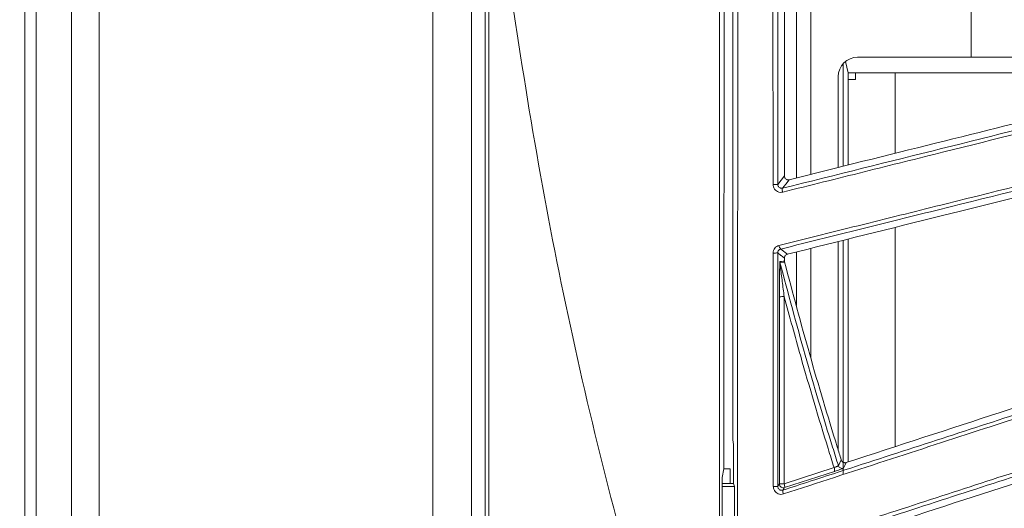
# Model space of a CAD drawing. Header units: millimetres. Extents: x 0 to 1118, y 0 to 864.
# Tile 308 of 512: x 462 to 475, y 404 to 410. Entities that reach past the tile are written whole.
import ezdxf

# ---------------------------------------------------------------- set-up
doc = ezdxf.new("R2010")
doc.units = ezdxf.units.MM
doc.styles.add('SLDTEXTSTYLE0', font='TXT', dxfattribs={"width": 0.605})
doc.dimstyles.new('SLDDIMSTYLE1', dxfattribs={"dimtxt": 3.175, "dimasz": 3.302, "dimexe": 0, "dimexo": 0.0625, "dimgap": 0.79375, "dimtad": 0, "dimtih": 1, "dimtoh": 1, "dimdec": 1, "dimlfac": 4, "dimrnd": 1e-09, "dimzin": 4, "dimdsep": 46, "dimtxsty": 'SLDTEXTSTYLE0', "dimsah": 1, "dimcen": 0.09, "dimadec": 0, "dimazin": 1, "dimtfac": 1, "dimtofl": 0, "dimtmove": 0, "dimatfit": 3, "dimfxl": 1, "dimfrac": 2, "dimtolj": 1, "dimtzin": 12, "dimarcsym": 0})
doc.dimstyles.new('SLDDIMSTYLE3', dxfattribs={"dimtxt": 3.175, "dimasz": 3.302, "dimexe": 0, "dimexo": 0.0625, "dimgap": 0.79375, "dimtad": 0, "dimtih": 1, "dimtoh": 1, "dimdec": 1, "dimlfac": 4, "dimrnd": 1e-09, "dimzin": 12, "dimdsep": 46, "dimtxsty": 'SLDTEXTSTYLE0', "dimsah": 1, "dimcen": 0.09, "dimadec": 0, "dimazin": 3, "dimtfac": 1, "dimtofl": 0, "dimtmove": 0, "dimatfit": 3, "dimfxl": 1, "dimfrac": 2, "dimtolj": 1, "dimtzin": 12, "dimarcsym": 0})

# ---------------------------------------------------------------- blocks, each defined once
blk = doc.blocks.new('_D_1')
at = {"color": 7, "linetype": 'Continuous', "lineweight": 0}
for p, q in [((465.998, 458.908), (432.779, 458.908)), ((434.379, 458.908), (434.379, 423.22)), ((434.379, 382.658), (434.379, 418.347)), ((465.736, 382.658), (432.779, 382.658))]:
    blk.add_line(p, q, dxfattribs=at)
for points in [[(434.379, 458.908), (433.871, 455.606), (434.887, 455.606)], [(434.379, 382.658), (434.887, 385.96), (433.871, 385.96)]]:
    blk.add_solid(points, dxfattribs=at)
at = {"color": 7, "linetype": 'Continuous', "lineweight": 0, "insert": (428.922, 422.44), "char_height": 3.175, "attachment_point": 1, "style": 'SLDTEXTSTYLE0'}
blk.add_mtext('305.0', dxfattribs=at)
blk = doc.blocks.new('_D_9')
at = {"color": 7, "linetype": 'Continuous', "lineweight": 0}
for p, q in [((522.125, 420.339), (447.138, 420.339)), ((448.738, 420.339), (448.738, 403.935)), ((448.738, 382.658), (448.738, 399.062)), ((465.736, 382.658), (447.138, 382.658))]:
    blk.add_line(p, q, dxfattribs=at)
for points in [[(448.738, 420.339), (448.23, 417.037), (449.246, 417.037)], [(448.738, 382.658), (449.246, 385.96), (448.23, 385.96)]]:
    blk.add_solid(points, dxfattribs=at)
at = {"color": 7, "linetype": 'Continuous', "lineweight": 0, "insert": (443.281, 403.155), "char_height": 3.175, "attachment_point": 1, "style": 'SLDTEXTSTYLE0'}
blk.add_mtext('150.7', dxfattribs=at)

msp = doc.modelspace()

# ---------------------------------------------------------------- linework, layer by layer
at = {"color": 7, "linetype": 'Continuous', "lineweight": 15}
for p, q in [((468.3982, 390.9351), (468.3982, 449.8815)), ((462.4732, 392.0333), (462.4732, 448.7833)), ((468.2232, 448.7833), (468.2232, 392.0333)), ((471.5857, 404.7197), (471.5857, 436.0969)), ((468.4462, 412.4622), (468.4462, 390.955)), ((472.4021, 408.089), (472.4021, 410.8896)), ((473.1896, 409.6419), (474.6521, 409.6419)), ((475.8638, 409.6419), (474.6521, 409.6419)), ((473.0029, 409.5581), (473.0029, 408.2388)), ((473.0331, 409.5868), (473.0685, 409.4396)), ((472.9396, 409.3919), (472.9396, 408.223)), ((473.0685, 408.2552), (473.0685, 409.4396)), ((473.0685, 409.4396), (475.9095, 409.4396)), ((473.0685, 409.3558), (473.1628, 409.3558)), ((473.1628, 409.3558), (473.1628, 409.4396)), ((472.9396, 407.2701), (472.9396, 404.5906)), ((473.0029, 407.2859), (473.0029, 404.2725)), ((473.0685, 404.4357), (473.0685, 407.3023)), ((472.4021, 406.4462), (472.4021, 407.1361)), ((472.2474, 407.0582), (472.2474, 407.0205)), ((472.2474, 407.0205), (472.249, 407.0078)), ((471.5945, 404.6583), (471.5857, 404.7197)), ((471.5945, 404.1583), (471.5945, 404.6583)), ((471.4461, 404.2333), (471.4689, 404.347)), ((471.4689, 404.347), (471.5495, 404.347)), ((471.5495, 404.1583), (471.5495, 404.347)), ((471.4448, 399.2233), (471.4461, 404.2333)), ((471.4461, 404.1583), (471.5945, 404.1583)), ((471.6075, 404.119), (471.5945, 404.1583)), ((471.4461, 404.119), (471.6075, 404.119)), ((471.6075, 399.1976), (471.6075, 404.119))]:
    msp.add_line(p, q, dxfattribs=at)
at = {"color": 9, "linetype": 'Continuous', "lineweight": 0}
for p, q in [((462.6197, 448.7833), (462.6197, 392.0333)), ((463.0768, 392.0333), (463.0768, 448.7833)), ((463.4303, 448.7833), (463.4303, 392.0333)), ((467.7232, 392.0333), (467.7232, 448.7833)), ((472.5863, 408.1349), (472.5863, 410.9221)), ((474.6521, 409.6419), (474.6521, 410.2419)), ((473.6717, 409.4396), (473.6717, 408.4056)), ((473.6717, 407.4527), (473.6717, 404.6317)), ((472.5863, 405.775), (472.5863, 407.182)), ((472.2429, 404.1538), (472.887, 404.3632)), ((472.8927, 404.3132), (472.2508, 404.1044))]:
    msp.add_line(p, q, dxfattribs=at)
at = {"color": 9, "linetype": 'Continuous', "lineweight": 0, "flags": 128}
for points in [[(472.1628, 408.006), (472.2051, 408.0605), (472.2473, 408.1149)], [(472.3094, 408.0659), (472.2665, 408.0106), (472.2245, 407.9565)], [(472.2474, 407.0582), (472.2051, 407.0915), (472.204, 407.0924), (472.1628, 407.1249)], [(472.2003, 407.1739), (472.2038, 407.1712), (472.2178, 407.1602), (472.2735, 407.1162), (472.2853, 407.107)], [(472.1894, 407.0131), (472.2089, 407.0156), (472.2306, 407.0183), (472.2474, 407.0205)], [(472.249, 407.0078), (472.2455, 407.0074), (472.2315, 407.0056), (472.191, 407.0004)], [(472.9428, 404.3869), (472.9615, 404.4237), (472.9803, 404.4606)], [(473.0435, 404.4276), (473.0243, 404.3899), (473.0062, 404.3545)], [(472.1627, 404.1208), (472.1739, 404.1363), (472.1851, 404.1519)], [(472.2508, 404.1044), (472.2396, 404.0888), (472.2278, 404.0725)]]:
    msp.add_lwpolyline(points, dxfattribs=at)
at = {"color": 7, "linetype": 'Continuous', "lineweight": 15}
msp.add_arc((473.1896, 409.3919), 0.25, 90, 180, dxfattribs=at)
at = {"color": 9, "linetype": 'Continuous', "lineweight": 0}
for centre, radius, start, end in [((472.119, 408.3983), 0.3947, 267.52518, 276.37196), ((472.2879, 407.9327), 0.0677, 159.46515, 203.37608), ((472.25, 407.2264), 0.0722, 184.81624, 226.53401), ((472.1193, 407.5102), 0.3878, 267.52865, 276.44002), ((472.2393, 407.013), 0.0499, 179.89315, 194.61068), ((472.2285, 406.176), 0.3863, 87.55677, 96.43081), ((472.822, 404.3304), 0.0727, 346.326, 26.80629), ((472.9905, 404.402), 0.05, 197.61963, 288.37932), ((472.2274, 403.7558), 0.3983, 87.77188, 96.09195), ((472.2352, 404.1519), 0.05, 180.04107, 288.21912), ((472.1617, 404.1154), 0.0898, 352.9292, 25.30252), ((472.1205, 404.5208), 0.4022, 267.7999, 276.02851), ((472.3141, 404.0605), 0.0872, 172.06203, 205.48986)]:
    msp.add_arc(centre, radius, start, end, dxfattribs=at)
at = {"color": 7, "linetype": 'Continuous', "lineweight": 15}
for points, knots in [([(471.6425, 398.5403), (471.6426, 399.7424), (471.643, 402.1465), (471.6459, 406.953), (471.6502, 412.9972), (471.6522, 420.2866), (471.6506, 426.8015), (471.6468, 432.4999), (471.6434, 437.3865), (471.6428, 440.6465), (471.6425, 442.2763)], [0, 0, 0, 0, 0.0824226, 0.1648512, 0.329759, 0.4972189, 0.664678, 0.77646, 0.8882417, 1, 1, 1, 1]), ([(471.4107, 441.5932), (471.4107, 441.435), (471.4107, 441.1186), (471.4107, 440.644), (471.4107, 440.1695), (471.4107, 439.6949), (471.4107, 439.3308), (471.4107, 439.0342), (471.4107, 438.7417), (471.4107, 438.2814), (471.4107, 437.6345), (471.4107, 437.0646), (471.4107, 436.6515), (471.4107, 436.4503), (471.4107, 436.2544), (471.4107, 436.0387), (471.4107, 435.6239), (471.4107, 435.0338), (471.4107, 434.3013), (471.4107, 433.6292), (471.4107, 432.9824), (471.4107, 432.3346), (471.4107, 431.7261), (471.4107, 431.1302), (471.4107, 430.4042), (471.4107, 429.6404), (471.4107, 428.8503), (471.4107, 428.1436), (471.4107, 427.3376), (471.4107, 426.5151), (471.4107, 425.667), (471.4107, 424.8265), (471.4107, 423.9964), (471.4107, 423.3305), (471.4107, 422.781), (471.4107, 422.2501), (471.4107, 421.6997), (471.4107, 421.2097), (471.4107, 420.8579), (471.4107, 420.6031), (471.4107, 420.4129), (471.4107, 420.2228), (471.4107, 419.8377), (471.4107, 419.2451), (471.4107, 418.5285), (471.4107, 417.8622), (471.4107, 417.2483), (471.4107, 416.7267), (471.4107, 416.2859), (471.4107, 415.9362), (471.4107, 415.5866), (471.4107, 415.2802), (471.4107, 414.9979), (471.4107, 414.6886), (471.4107, 414.1809), (471.4107, 413.5731), (471.4107, 412.9671), (471.4107, 412.448), (471.4107, 411.8871), (471.4107, 411.2196), (471.4107, 410.576), (471.4107, 409.8801), (471.4107, 409.093), (471.4107, 408.1875), (471.4107, 407.2843), (471.4107, 406.3978), (471.4107, 405.4881), (471.4107, 404.6262), (471.4107, 403.7882), (471.4107, 402.942), (471.4107, 402.0215), (471.4107, 401.0889), (471.4107, 400.1562), (471.4107, 399.5344), (471.4107, 399.2234)], [0, 0, 0, 0, 0.0111982, 0.0223958, 0.0335931, 0.0447901, 0.055987, 0.0593691, 0.065792, 0.0766936, 0.0919592, 0.1115892, 0.1170498, 0.1212102, 0.1258354, 0.1309253, 0.1364801, 0.1552093, 0.1727159, 0.1883547, 0.2028126, 0.2185246, 0.2342366, 0.2459071, 0.2607305, 0.2856566, 0.2999974, 0.3166798, 0.3357037, 0.3570689, 0.3749212, 0.3957488, 0.4165763, 0.4336819, 0.4428897, 0.455475, 0.471263, 0.4818541, 0.4901559, 0.4961682, 0.499891, 0.5036148, 0.5096279, 0.5271485, 0.5455595, 0.560353, 0.5743166, 0.5890197, 0.5972715, 0.6055235, 0.6137756, 0.6220277, 0.6272171, 0.6337597, 0.6439247, 0.6631642, 0.6767955, 0.6868353, 0.699921, 0.7165194, 0.7341014, 0.7455016, 0.7658044, 0.7898499, 0.8096351, 0.8297721, 0.8526353, 0.8740561, 0.8908119, 0.9119719, 0.933977, 0.9559828, 0.9779901, 1, 1, 1, 1]), ([(471.4689, 404.347), (471.469, 404.4981), (471.4716, 409.9274), (471.4791, 420.6349), (471.4723, 431.1914), (471.4689, 436.4696)], [0, 0, 0, 0, 0.01411089, 0.50705547, 1, 1, 1, 1]), ([(472.2245, 407.9565), (472.9129, 408.1281), (474.3026, 408.4746), (476.3194, 408.9776), (478.2844, 409.4676), (480.1898, 409.9428), (481.9996, 410.3942), (483.7085, 410.8204), (485.3189, 411.222), (487.363, 411.7318), (488.7915, 412.088), (489.7453, 412.3259)], [0, 0, 0, 0, 0.0916666, 0.185036, 0.2860216, 0.3870751, 0.4908426, 0.5946389, 0.6957425, 0.7968568, 1, 1, 1, 1]), ([(489.7202, 412.2702), (488.7709, 412.0336), (487.3453, 411.6781), (485.3029, 411.1687), (483.7026, 410.7695), (482.0216, 410.3501), (480.2328, 409.9038), (478.319, 409.4263), (476.3391, 408.9323), (474.6333, 408.5066), (473.2791, 408.1687), (472.5768, 407.9935), (472.2257, 407.9058)], [0, 0, 0, 0, 0.2024487, 0.3040552, 0.4056507, 0.5069712, 0.6082658, 0.7117605, 0.8151813, 0.9068115, 0.9534093, 1, 1, 1, 1]), ([(472.1781, 407.2203), (472.5422, 407.3111), (473.2704, 407.4928), (474.7007, 407.8495), (476.449, 408.2855), (478.4391, 408.7818), (480.3393, 409.2556), (482.1436, 409.7054), (483.8482, 410.1304), (485.4556, 410.5311), (487.4973, 411.04), (488.9255, 411.3958), (489.879, 411.6334)], [0, 0, 0, 0, 0.0477, 0.0954081, 0.1927469, 0.2927431, 0.3928061, 0.4955298, 0.5982817, 0.6984817, 0.7986923, 1, 1, 1, 1]), ([(489.9281, 411.5928), (488.9779, 411.356), (487.5509, 411.0003), (485.5086, 410.4912), (483.9085, 410.0923), (482.2274, 409.6733), (480.4384, 409.2274), (478.5246, 408.7504), (476.5123, 408.2488), (474.7507, 407.8097), (473.3173, 407.4524), (472.5726, 407.2668), (472.2003, 407.1739)], [0, 0, 0, 0, 0.2003383, 0.3008746, 0.4014004, 0.5017519, 0.6020778, 0.7045608, 0.8069713, 0.9025729, 0.9512908, 1, 1, 1, 1]), ([(472.2472, 410.8199), (472.2472, 410.3654), (472.2473, 409.4636), (472.2473, 408.562), (472.2473, 408.1149)], [0, 0, 0, 0, 0.50409497, 1, 1, 1, 1]), ([(472.2278, 404.0725), (472.345, 404.1106), (472.8634, 404.279), (473.7714, 404.5741), (474.9408, 404.9541), (476.0856, 405.3261), (477.517, 405.7913), (479.1806, 406.3319), (481.0377, 406.9354), (482.8022, 407.5088), (484.4704, 408.051), (486.0455, 408.5629), (488.0482, 409.2137), (489.4538, 409.6705), (490.3922, 409.9755)], [0, 0, 0, 0, 0.0148984, 0.0658832, 0.1168795, 0.1691852, 0.2215015, 0.3180193, 0.414599, 0.5136308, 0.6126886, 0.7093105, 0.8059426, 1, 1, 1, 1]), ([(490.371, 409.9186), (489.4367, 409.6151), (488.0336, 409.1592), (486.0325, 408.5088), (484.4669, 408), (482.8246, 407.4661), (481.0794, 406.8987), (479.2151, 406.2926), (477.51, 405.7381), (476.0321, 405.2576), (474.8162, 404.8622), (473.5516, 404.4509), (472.6741, 404.1656), (472.2354, 404.023)], [0, 0, 0, 0, 0.1935044, 0.2905819, 0.3876494, 0.4844866, 0.5813002, 0.6801003, 0.7788331, 0.8333907, 0.887936, 0.9439764, 1, 1, 1, 1]), ([(472.1746, 403.316), (472.3818, 403.3833), (472.991, 403.5814), (473.9863, 403.9049), (475.1544, 404.2846), (476.2974, 404.6561), (477.7255, 405.1203), (479.3842, 405.6593), (481.2351, 406.2608), (482.9939, 406.8323), (484.6576, 407.3728), (486.2296, 407.8835), (488.2297, 408.5332), (489.6355, 408.9897), (490.5739, 409.2945)], [0, 0, 0, 0, 0.0260078, 0.076461, 0.1269259, 0.1786855, 0.2304553, 0.3258331, 0.4212715, 0.5191023, 0.6169583, 0.7125209, 0.8080936, 1, 1, 1, 1]), ([(490.6257, 409.257), (489.6902, 408.9531), (488.2855, 408.4967), (486.2847, 407.8467), (484.7195, 407.3383), (483.0776, 406.8049), (481.3327, 406.2381), (479.4691, 405.6328), (477.7874, 405.0865), (476.359, 404.6224), (475.2232, 404.2535), (474.0433, 403.8702), (473.0259, 403.5396), (472.4049, 403.3379), (472.197, 403.2703)], [0, 0, 0, 0, 0.1910487, 0.2868821, 0.3827056, 0.4783958, 0.5740632, 0.6716674, 0.7692062, 0.8198143, 0.8704137, 0.9221822, 0.9739384, 1, 1, 1, 1]), ([(475.9639, 408.9771), (475.3799, 408.8315), (474.204, 408.5383), (472.9438, 408.2241), (472.3094, 408.0659)], [0, 0, 0, 0, 0.4965846, 1, 1, 1, 1]), ([(472.2473, 408.1149), (472.2479, 408.1094), (472.2489, 408.0983), (472.2572, 408.0834), (472.2695, 408.0719), (472.285, 408.0651), (472.2989, 408.0638), (472.3069, 408.0654), (472.3094, 408.0659)], [0, 0, 0, 0, 0.1802409, 0.3604167, 0.5421039, 0.7270783, 0.9152953, 1, 1, 1, 1]), ([(472.2853, 407.107), (472.9535, 407.2736), (474.3019, 407.6098), (475.5553, 407.9223), (476.1875, 408.0799)], [0, 0, 0, 0, 0.4955588, 1, 1, 1, 1]), ([(472.2311, 400.0104), (472.759, 400.2237), (473.6896, 400.5997), (474.988, 401.1243), (476.1449, 401.5917), (477.2757, 402.0487), (478.6758, 402.6144), (480.2928, 403.2678), (482.091, 403.9945), (483.8006, 404.6853), (485.4196, 405.3395), (486.9518, 405.9587), (488.904, 406.7476), (490.2819, 407.3043), (491.2015, 407.6759)], [0, 0, 0, 0, 0.0644808, 0.1136638, 0.1628584, 0.2133112, 0.263774, 0.3551071, 0.4464955, 0.5400466, 0.633621, 0.7250437, 0.8164754, 1, 1, 1, 1]), ([(491.1844, 407.6181), (490.2682, 407.248), (488.8925, 406.6924), (486.9417, 405.904), (485.4184, 405.2884), (483.823, 404.6435), (482.1308, 403.9595), (480.3262, 403.2299), (478.6943, 402.5701), (477.3011, 402.0068), (476.1838, 401.5551), (475.0222, 401.0854), (473.7093, 400.5545), (472.7721, 400.1755), (472.2461, 399.9629)], [0, 0, 0, 0, 0.18310725, 0.27492464, 0.3667331, 0.45835931, 0.54996447, 0.64331966, 0.73661531, 0.78581999, 0.83501552, 0.88534031, 0.9356523, 1, 1, 1, 1]), ([(472.2853, 407.107), (472.2799, 407.105), (472.2691, 407.1012), (472.2566, 407.0888), (472.2488, 407.074), (472.2478, 407.0632), (472.2474, 407.0582)], [0, 0, 0, 0, 0.2593674, 0.5188274, 0.776649, 1, 1, 1, 1]), ([(472.1723, 399.2282), (472.8079, 399.4851), (473.9877, 399.9621), (475.657, 400.6369), (477.1809, 401.2528), (478.8263, 401.9178), (480.563, 402.6197), (482.3624, 403.3468), (484.0571, 404.0315), (485.8357, 404.7501), (487.6849, 405.4971), (489.5985, 406.27), (490.8197, 406.7631), (491.4303, 407.0097)], [0, 0, 0, 0, 0.07651412, 0.14204612, 0.20781672, 0.27346898, 0.36440841, 0.45564171, 0.54707281, 0.6382827, 0.75880363, 0.87940735, 1, 1, 1, 1]), ([(472.1852, 406.5599), (472.1853, 406.6266), (472.1855, 406.7603), (472.1866, 406.9089), (472.188, 406.9863), (472.1886, 407.0035), (472.1889, 407.0107), (472.1892, 407.013), (472.1894, 407.0131), (472.1894, 407.0131)], [0, 0, 0, 0, 0.4165859, 0.8348738, 0.9200478, 0.9482897, 0.9767331, 0.9956269, 1, 1, 1, 1]), ([(491.4846, 406.9755), (490.5669, 406.6048), (489.1893, 406.0482), (487.2388, 405.2603), (485.716, 404.6452), (484.1213, 404.001), (482.4298, 403.3178), (480.6264, 402.5893), (478.9942, 401.93), (477.5984, 401.3661), (476.4759, 400.9127), (475.3085, 400.4411), (473.8844, 399.8658), (472.8316, 399.4405), (472.1937, 399.1827)], [0, 0, 0, 0, 0.1804331, 0.2708964, 0.3613508, 0.4517151, 0.5420589, 0.6341008, 0.726085, 0.7748471, 0.8236003, 0.8734706, 0.9233283, 1, 1, 1, 1]), ([(472.9803, 404.4606), (472.9625, 404.5175), (472.8213, 404.9685), (472.568, 405.815), (472.3552, 406.6109), (472.249, 407.0078)], [0, 0, 0, 0, 0.0675221, 0.5349775, 1, 1, 1, 1]), ([(476.8777, 405.6735), (476.2672, 405.4751), (475.0367, 405.0753), (473.7113, 404.6446), (473.0435, 404.4276)], [0, 0, 0, 0, 0.4961408, 1, 1, 1, 1]), ([(472.6127, 395.8992), (473.0686, 396.1215), (473.9865, 396.5692), (475.2817, 397.2009), (476.4885, 397.7895), (477.6094, 398.3363), (478.7041, 398.8703), (480.0544, 399.5289), (481.6114, 400.2884), (483.3414, 401.1323), (484.9877, 401.9354), (486.5498, 402.6973), (488.0324, 403.4205), (489.926, 404.3443), (491.2714, 405.0005), (492.1692, 405.4384)], [0, 0, 0, 0, 0.05429632, 0.10933308, 0.15644777, 0.20357356, 0.2518491, 0.30013417, 0.38701522, 0.47394535, 0.56276742, 0.65160992, 0.73856778, 0.82553387, 1, 1, 1, 1]), ([(492.1562, 405.3799), (491.2612, 404.9436), (489.9176, 404.2885), (488.0251, 403.3653), (486.5508, 402.646), (485.0098, 401.8942), (483.379, 401.0984), (481.6434, 400.2514), (480.0738, 399.4853), (478.7303, 398.8296), (477.6483, 398.3015), (476.5232, 397.7522), (475.3085, 397.16), (474.0104, 396.5233), (473.0924, 396.0831), (472.6346, 395.8542), (472.6346, 395.8542)], [0, 0, 0, 0, 0.17417932, 0.2614739, 0.34876037, 0.43591026, 0.52304137, 0.61170061, 0.70030724, 0.74744747, 0.79457943, 0.84273993, 0.89088839, 0.94509032, 0.99999955, 1, 1, 1, 1]), ([(472.8776, 395.2458), (472.8776, 395.2458), (473.295, 395.4544), (474.1374, 395.8583), (475.3979, 396.4764), (476.6498, 397.0865), (478.0034, 397.7472), (479.4214, 398.439), (480.8959, 399.1584), (482.3115, 399.849), (484.064, 400.7039), (486.0767, 401.6856), (488.3003, 402.77), (490.4147, 403.801), (491.7675, 404.4605), (492.4441, 404.7902)], [0, 0, 0, 0, 0.0000006, 0.0499309, 0.0998717, 0.1519586, 0.2040624, 0.2716787, 0.3393281, 0.4087404, 0.4781705, 0.607752, 0.7374086, 0.8686915, 1, 1, 1, 1]), ([(473.3292, 403.5483), (473.9864, 403.7618), (475.3124, 404.1926), (476.5428, 404.5924), (477.1634, 404.7941)], [0, 0, 0, 0, 0.4956492, 1, 1, 1, 1]), ([(492.5005, 404.7596), (491.8308, 404.433), (490.4915, 403.7797), (488.6202, 402.8672), (486.9019, 402.0293), (485.3556, 401.2752), (483.8484, 400.5403), (482.3917, 399.8299), (480.9869, 399.1449), (479.5004, 398.42), (478.0708, 397.7228), (476.734, 397.0709), (475.497, 396.4676), (474.2148, 395.8423), (473.338, 395.4147), (472.8996, 395.2009)], [0, 0, 0, 0, 0.12980889, 0.25959371, 0.3468664, 0.43416507, 0.52138431, 0.5892135, 0.65702677, 0.72632258, 0.79558267, 0.84571364, 0.89582999, 0.9479213, 1, 1, 1, 1]), ([(472.9803, 404.4606), (472.9825, 404.4554), (472.9869, 404.445), (472.9993, 404.4333), (473.0146, 404.4262), (473.0301, 404.4243), (473.0395, 404.4266), (473.0435, 404.4276)], [0, 0, 0, 0, 0.2085211, 0.4169406, 0.6280333, 0.8432111, 1, 1, 1, 1])]:
    msp.add_open_spline(points, degree=3, knots=knots, dxfattribs=at)
at = {"color": 9, "linetype": 'Continuous', "lineweight": 0}
for points, knots in [([(468.4461, 412.4622), (468.6555, 410.967), (469.0744, 407.9762), (470.0655, 403.5498), (470.9623, 400.6655), (471.4107, 399.2233)], [0, 0, 0, 0, 0.3332669, 0.6666155, 1, 1, 1, 1]), ([(472.102, 408.0039), (472.1018, 408.2321), (472.1015, 408.7101), (472.1009, 409.6719), (472.1005, 410.4057), (472.1003, 410.8896)], [0, 0, 0, 0, 0.2372533, 0.4969135, 1, 1, 1, 1]), ([(472.1629, 410.8915), (472.1629, 410.4076), (472.1629, 409.6739), (472.1629, 408.7121), (472.1628, 408.2342), (472.1628, 408.006)], [0, 0, 0, 0, 0.5030759, 0.7627392, 1, 1, 1, 1]), ([(472.102, 408.0039), (472.1021, 408.0002), (472.1026, 407.9852), (472.1103, 407.9593), (472.1302, 407.9309), (472.1585, 407.911), (472.192, 407.901), (472.2145, 407.9042), (472.2257, 407.9058)], [0, 0, 0, 0, 0.06189184, 0.24553265, 0.43221454, 0.62122258, 0.81067659, 1, 1, 1, 1]), ([(472.2245, 407.9565), (472.2189, 407.9557), (472.2077, 407.9542), (472.1911, 407.9593), (472.177, 407.9693), (472.167, 407.9835), (472.1632, 407.9966), (472.1629, 408.0041), (472.1628, 408.006)], [0, 0, 0, 0, 0.19381413, 0.38688988, 0.57685465, 0.76115108, 0.93996392, 1, 1, 1, 1]), ([(472.1781, 407.2203), (472.1679, 407.2167), (472.1472, 407.2094), (472.1228, 407.1863), (472.1058, 407.1565), (472.1037, 407.134), (472.1026, 407.1228)], [0, 0, 0, 0, 0.2447558, 0.4982171, 0.7489175, 1, 1, 1, 1]), ([(472.105, 404.1189), (472.1048, 404.3555), (472.1044, 404.8519), (472.1035, 405.8532), (472.103, 406.6179), (472.1026, 407.1228)], [0, 0, 0, 0, 0.2362909, 0.4956922, 1, 1, 1, 1]), ([(472.1628, 407.1249), (472.1628, 406.6199), (472.1628, 405.8552), (472.1627, 404.8539), (472.1627, 404.3575), (472.1627, 404.1208)], [0, 0, 0, 0, 0.50429315, 0.76369834, 1, 1, 1, 1]), ([(472.1628, 407.1249), (472.1633, 407.1305), (472.1644, 407.1419), (472.1729, 407.1568), (472.185, 407.1684), (472.1953, 407.1721), (472.2003, 407.1739)], [0, 0, 0, 0, 0.245492, 0.4949241, 0.7509544, 1, 1, 1, 1]), ([(472.245, 406.562), (472.2367, 406.6266), (472.2202, 406.755), (472.2028, 406.8956), (472.1937, 406.9733), (472.1918, 406.9904), (472.1912, 406.9969), (472.191, 406.9997), (472.191, 407.0003), (472.191, 407.0004), (472.191, 407.0004)], [0, 0, 0, 0, 0.4329437, 0.8611772, 0.9418276, 0.9658642, 0.9866161, 0.993122, 0.9976616, 1, 1, 1, 1]), ([(472.191, 407.0004), (472.2971, 406.6034), (472.51, 405.8074), (472.7696, 404.9387), (472.918, 404.4658), (472.9428, 404.3869)], [0, 0, 0, 0, 0.4532686, 0.9088034, 1, 1, 1, 1]), ([(472.1851, 404.1519), (472.1852, 404.4116), (472.1852, 404.9312), (472.1852, 405.7339), (472.1852, 406.2768), (472.1852, 406.5599)], [0, 0, 0, 0, 0.3236139, 0.647227, 1, 1, 1, 1]), ([(472.245, 406.562), (472.2449, 406.5386), (472.2447, 406.2554), (472.2443, 405.7125), (472.2436, 404.9332), (472.2431, 404.4136), (472.2429, 404.1538)], [0, 0, 0, 0, 0.0291589, 0.3527627, 0.6763763, 1, 1, 1, 1]), ([(472.887, 404.3632), (472.8616, 404.4442), (472.7124, 404.9196), (472.4941, 405.6515), (472.315, 406.3061), (472.245, 406.562)], [0, 0, 0, 0, 0.1111604, 0.6525919, 1, 1, 1, 1]), ([(472.887, 404.3632), (472.8878, 404.3635), (472.8939, 404.3655), (472.9057, 404.3697), (472.9207, 404.3755), (472.9328, 404.3807), (472.9411, 404.3848), (472.9422, 404.3862), (472.9428, 404.3869)], [0, 0, 0, 0, 0.032333, 0.2252386, 0.4185538, 0.6122526, 0.8061579, 1, 1, 1, 1]), ([(472.8927, 404.3132), (472.8945, 404.3138), (472.9067, 404.3177), (472.9302, 404.3256), (472.9606, 404.3362), (472.9853, 404.3452), (473.0023, 404.352), (473.0049, 404.3537), (473.0062, 404.3545)], [0, 0, 0, 0, 0.03240927, 0.22566123, 0.41912801, 0.61275805, 0.80636455, 1, 1, 1, 1]), ([(472.105, 404.1189), (472.1054, 404.1125), (472.1064, 404.0948), (472.1172, 404.0672), (472.1391, 404.0407), (472.1686, 404.0232), (472.2024, 404.0158), (472.2244, 404.0206), (472.2354, 404.023)], [0, 0, 0, 0, 0.1018968, 0.2803445, 0.4599242, 0.6400918, 0.8201093, 1, 1, 1, 1]), ([(472.2278, 404.0725), (472.2223, 404.0713), (472.2113, 404.069), (472.1945, 404.0728), (472.1797, 404.0816), (472.1688, 404.0949), (472.1634, 404.1088), (472.1629, 404.1176), (472.1627, 404.1208)], [0, 0, 0, 0, 0.181817, 0.3635814, 0.5444446, 0.7232277, 0.8996047, 1, 1, 1, 1])]:
    msp.add_open_spline(points, degree=3, knots=knots, dxfattribs=at)

# ---------------------------------------------------------------- dimensions: what is measured, and where the dimension line sits
at = {"color": 7, "linetype": 'Continuous', "lineweight": 0}
for base, p2, dimstyle, picture, middle in [((434.3787, 458.9083), (467.5982, 458.9083), 'SLDDIMSTYLE1', '_D_1', (434.3787, 420.7833)), ((448.7385, 420.3386), (523.7253, 420.3386), 'SLDDIMSTYLE3', '_D_9', (448.7385, 401.4985))]:
    dim = msp.add_linear_dim(base=base, p1=(467.3357, 382.6583), p2=p2, angle=90, dimstyle=dimstyle, dxfattribs=at)
    dim.commit()
    dim.dimension.update_dxf_attribs({"geometry": picture, "text_midpoint": middle, "dimtype": 160})

doc.saveas('drawing.dxf')
